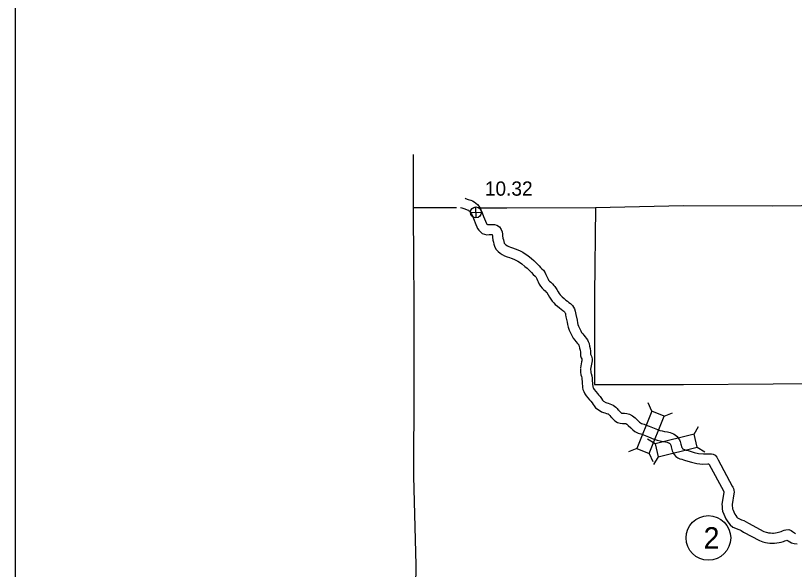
# Model space of a CAD drawing. Extents: x -939622 to -934222, y 1383701 to 1385301.
# Drawn here: x -936684.5 to -936615.3, y 1384900.3 to 1384949.4 of the extents above; entities that cross this region are included whole.
import ezdxf

# ---------------------------------------------------------------- set-up
doc = ezdxf.new("R2010")
doc.units = 0
for name, color, linetype in [('Level 10', 7, 'Continuous'), ('Level 2', 7, 'Continuous'), ('Level 20', 7, 'Continuous'), ('Level 25', 7, 'Continuous'), ('Level 26', 7, 'Continuous'), ('Level 27', 7, 'Continuous'), ('Level 8', 7, 'Continuous'), ('R_Border', 7, 'Continuous')]:
    doc.layers.add(name, color=color, linetype=linetype)

msp = doc.modelspace()

# ---------------------------------------------------------------- linework, layer by layer
at = {"layer": 'Level 10'}
for points in [[(-936644.564, 1384933.217), (-936644.539, 1384933.208), (-936644.293, 1384933.118), (-936644.07, 1384933.038), (-936643.919, 1384932.977), (-936643.752, 1384932.899), (-936643.469, 1384932.672), (-936643.263, 1384932.387), (-936643.181, 1384932.199), (-936643.058, 1384931.931), (-936642.926, 1384931.601), (-936642.838, 1384931.382)], [(-936644.986, 1384932.413), (-936644.85, 1384932.363), (-936644.598, 1384932.271), (-936644.389, 1384932.197), (-936644.279, 1384932.152), (-936644.232, 1384932.13), (-936644.127, 1384932.046), (-936644.049, 1384931.938), (-936644.002, 1384931.829), (-936643.885, 1384931.576), (-936643.761, 1384931.266), (-936643.672, 1384931.046)], [(-936643.669, 1384931.038), (-936643.46, 1384930.546), (-936643.345, 1384930.381), (-936643.237, 1384930.253), (-936643.065, 1384930.094), (-936642.838, 1384930.019), (-936642.647, 1384929.978), (-936642.444, 1384929.994), (-936642.282, 1384930), (-936642.165, 1384930), (-936642.164, 1384929.997), (-936642.15, 1384929.896), (-936642.126, 1384929.758), (-936642.093, 1384929.498), (-936642.048, 1384929.316), (-936642.008, 1384929.151), (-936641.934, 1384928.871), (-936641.804, 1384928.664), (-936641.647, 1384928.484), (-936641.464, 1384928.355), (-936641.272, 1384928.224), (-936641.082, 1384928.119), (-936640.824, 1384928.014), (-936640.625, 1384927.966), (-936640.465, 1384927.903), (-936640.244, 1384927.815), (-936640.07, 1384927.732), (-936639.901, 1384927.643), (-936639.728, 1384927.533), (-936639.524, 1384927.399), (-936639.252, 1384927.172), (-936639.072, 1384927.016), (-936638.907, 1384926.863), (-936638.793, 1384926.756), (-936638.678, 1384926.623), (-936638.524, 1384926.455), (-936638.362, 1384926.299), (-936638.297, 1384926.239), (-936638.257, 1384926.176), (-936638.214, 1384926.072), (-936638.13, 1384925.906), (-936638.083, 1384925.791), (-936637.985, 1384925.579), (-936637.872, 1384925.412), (-936637.718, 1384925.227), (-936637.571, 1384925.092), (-936637.46, 1384924.992), (-936637.364, 1384924.885), (-936637.323, 1384924.838), (-936637.197, 1384924.636), (-936637.069, 1384924.44), (-936636.96, 1384924.259), (-936636.828, 1384924.07), (-936636.696, 1384923.936), (-936636.559, 1384923.794), (-936636.363, 1384923.628), (-936636.185, 1384923.475), (-936636.027, 1384923.356), (-936635.891, 1384923.247), (-936635.813, 1384923.194), (-936635.751, 1384923.126), (-936635.704, 1384923.06), (-936635.683, 1384923.026), (-936635.67, 1384922.984), (-936635.65, 1384922.862), (-936635.614, 1384922.694), (-936635.506, 1384922.224), (-936635.475, 1384922.007), (-936635.422, 1384921.765), (-936635.324, 1384921.503), (-936635.204, 1384921.256), (-936635.104, 1384921.021), (-936634.961, 1384920.789), (-936634.829, 1384920.62), (-936634.724, 1384920.492), (-936634.593, 1384920.331), (-936634.51, 1384920.238), (-936634.481, 1384920.199), (-936634.463, 1384920.158), (-936634.433, 1384920.079), (-936634.406, 1384919.911), (-936634.357, 1384919.721), (-936634.338, 1384919.556), (-936634.327, 1384919.445), (-936634.327, 1384919.362), (-936634.325, 1384919.219), (-936634.267, 1384919.045), (-936634.22, 1384918.952), (-936634.2, 1384918.902), (-936634.194, 1384918.883), (-936634.196, 1384918.847), (-936634.201, 1384918.788), (-936634.227, 1384918.685), (-936634.264, 1384918.528), (-936634.3, 1384918.329), (-936634.322, 1384918.166)], [(-936642.841, 1384931.39), (-936642.669, 1384930.985), (-936642.63, 1384930.93), (-936642.594, 1384930.887), (-936642.587, 1384930.885), (-936642.497, 1384930.893), (-936642.299, 1384930.9), (-936642.132, 1384930.9), (-936641.961, 1384930.893), (-936641.741, 1384930.824), (-936641.516, 1384930.671), (-936641.377, 1384930.455), (-936641.288, 1384930.228), (-936641.26, 1384930.035), (-936641.236, 1384929.891), (-936641.207, 1384929.665), (-936641.173, 1384929.53), (-936641.135, 1384929.372), (-936641.098, 1384929.233), (-936641.079, 1384929.202), (-936641.04, 1384929.158), (-936640.95, 1384929.094), (-936640.801, 1384928.991), (-936640.694, 1384928.933), (-936640.546, 1384928.872), (-936640.354, 1384928.826), (-936640.133, 1384928.74), (-936639.882, 1384928.639), (-936639.668, 1384928.537), (-936639.449, 1384928.423), (-936639.24, 1384928.288), (-936638.988, 1384928.124), (-936638.668, 1384927.858), (-936638.47, 1384927.685), (-936638.293, 1384927.52), (-936638.144, 1384927.38), (-936638.007, 1384927.223), (-936637.88, 1384927.084), (-936637.747, 1384926.956), (-936637.599, 1384926.822), (-936637.454, 1384926.589), (-936637.395, 1384926.447), (-936637.311, 1384926.281), (-936637.258, 1384926.151), (-936637.198, 1384926.023), (-936637.151, 1384925.953), (-936637.065, 1384925.848), (-936636.967, 1384925.759), (-936636.822, 1384925.629), (-936636.691, 1384925.482), (-936636.598, 1384925.376), (-936636.438, 1384925.12), (-936636.306, 1384924.918), (-936636.205, 1384924.749), (-936636.133, 1384924.647), (-936636.051, 1384924.564), (-936635.943, 1384924.451), (-936635.779, 1384924.312), (-936635.621, 1384924.177), (-936635.475, 1384924.067), (-936635.354, 1384923.97), (-936635.219, 1384923.878), (-936635.049, 1384923.692), (-936634.953, 1384923.556), (-936634.857, 1384923.4), (-936634.793, 1384923.191), (-936634.766, 1384923.031), (-936634.735, 1384922.888), (-936634.62, 1384922.388), (-936634.589, 1384922.167), (-936634.556, 1384922.02), (-936634.496, 1384921.858), (-936634.384, 1384921.629), (-936634.302, 1384921.435), (-936634.222, 1384921.304), (-936634.126, 1384921.183), (-936634.028, 1384921.062), (-936633.907, 1384920.915), (-936633.812, 1384920.807), (-936633.7, 1384920.657), (-936633.63, 1384920.501), (-936633.559, 1384920.311), (-936633.524, 1384920.096), (-936633.469, 1384919.885), (-936633.444, 1384919.654), (-936633.426, 1384919.489), (-936633.427, 1384919.378), (-936633.399, 1384919.323), (-936633.35, 1384919.2), (-936633.315, 1384919.083), (-936633.291, 1384918.956), (-936633.297, 1384918.788), (-936633.312, 1384918.635), (-936633.352, 1384918.473), (-936633.382, 1384918.345), (-936633.411, 1384918.188), (-936633.431, 1384918.044)], [(-936634.326, 1384918.096), (-936634.324, 1384917.952), (-936634.32, 1384917.779), (-936634.284, 1384917.536), (-936634.246, 1384917.395), (-936634.205, 1384917.261), (-936634.192, 1384917.136), (-936634.175, 1384916.98), (-936634.167, 1384916.716), (-936634.157, 1384916.58), (-936634.134, 1384916.419), (-936634.109, 1384916.239), (-936634.035, 1384916.055), (-936633.944, 1384915.85), (-936633.81, 1384915.676), (-936633.667, 1384915.504), (-936633.531, 1384915.333), (-936633.417, 1384915.191), (-936633.3, 1384915.057), (-936633.2, 1384914.911), (-936633.109, 1384914.786), (-936632.989, 1384914.604), (-936632.758, 1384914.453), (-936632.464, 1384914.263), (-936632.281, 1384914.207), (-936632.173, 1384914.166), (-936632.004, 1384914.111), (-936631.895, 1384914.076), (-936631.887, 1384914.073), (-936631.872, 1384914.061), (-936631.817, 1384914.014), (-936631.73, 1384913.917), (-936631.63, 1384913.817), (-936631.55, 1384913.741)], [(-936633.427, 1384918.114), (-936633.424, 1384917.97), (-936633.421, 1384917.854), (-936633.402, 1384917.719), (-936633.381, 1384917.644), (-936633.32, 1384917.443), (-936633.297, 1384917.232), (-936633.277, 1384917.041), (-936633.268, 1384916.763), (-936633.262, 1384916.677), (-936633.243, 1384916.544), (-936633.233, 1384916.473), (-936633.206, 1384916.406), (-936633.165, 1384916.313), (-936633.108, 1384916.239), (-936632.969, 1384916.073), (-936632.828, 1384915.895), (-936632.727, 1384915.77), (-936632.586, 1384915.609), (-936632.464, 1384915.429), (-936632.369, 1384915.298), (-936632.341, 1384915.255), (-936632.268, 1384915.208), (-936632.082, 1384915.088), (-936631.988, 1384915.059), (-936631.872, 1384915.015), (-936631.727, 1384914.968), (-936631.57, 1384914.917), (-936631.427, 1384914.852), (-936631.308, 1384914.764), (-936631.186, 1384914.658), (-936631.077, 1384914.537), (-936631, 1384914.46), (-936630.926, 1384914.389)], [(-936630.917, 1384914.38), (-936630.684, 1384914.143), (-936630.667, 1384914.131), (-936630.566, 1384914.13), (-936630.415, 1384914.126), (-936630.216, 1384914.116), (-936629.966, 1384914.045), (-936629.697, 1384913.901), (-936629.482, 1384913.712), (-936629.24, 1384913.481), (-936629.084, 1384913.328), (-936629.011, 1384913.27), (-936628.899, 1384913.218), (-936628.68, 1384913.159), (-936628.406, 1384913.054), (-936628.233, 1384912.988), (-936627.934, 1384912.851), (-936627.484, 1384912.67), (-936627.282, 1384912.592), (-936627.086, 1384912.555), (-936626.872, 1384912.52), (-936626.606, 1384912.475), (-936626.362, 1384912.419), (-936626.211, 1384912.359), (-936626.068, 1384912.297), (-936625.909, 1384912.219), (-936625.755, 1384912.074), (-936625.64, 1384911.927), (-936625.545, 1384911.775), (-936625.475, 1384911.62), (-936625.403, 1384911.388), (-936625.331, 1384911.097), (-936625.308, 1384911.046), (-936625.28, 1384911), (-936625.256, 1384910.974), (-936625.227, 1384910.954), (-936625.168, 1384910.927), (-936625.08, 1384910.898), (-936624.942, 1384910.86), (-936624.753, 1384910.807), (-936624.24, 1384910.651), (-936623.844, 1384910.564), (-936623.414, 1384910.52), (-936623.047, 1384910.527), (-936622.865, 1384910.53), (-936622.707, 1384910.522), (-936622.549, 1384910.487), (-936622.371, 1384910.395), (-936622.224, 1384910.226), (-936622.105, 1384909.995), (-936620.854, 1384907.66), (-936620.806, 1384907.575), (-936620.743, 1384907.441), (-936620.71, 1384907.292), (-936620.695, 1384907.132), (-936620.72, 1384906.967), (-936620.863, 1384906.013), (-936620.855, 1384905.905), (-936620.842, 1384905.739), (-936620.829, 1384905.645), (-936620.783, 1384905.522), (-936620.702, 1384905.361), (-936620.611, 1384905.179), (-936620.544, 1384905.059), (-936620.437, 1384904.913), (-936620.387, 1384904.85), (-936620.324, 1384904.8), (-936620.2, 1384904.746), (-936620.031, 1384904.668), (-936619.835, 1384904.606), (-936619.618, 1384904.488), (-936619.403, 1384904.357), (-936618.036, 1384903.637), (-936617.854, 1384903.559), (-936617.735, 1384903.529), (-936617.623, 1384903.512), (-936617.444, 1384903.495), (-936617.282, 1384903.481), (-936617.183, 1384903.482), (-936617.02, 1384903.505), (-936616.855, 1384903.525), (-936616.732, 1384903.554), (-936616.615, 1384903.59), (-936616.502, 1384903.638), (-936616.377, 1384903.684), (-936616.254, 1384903.73), (-936616.101, 1384903.789), (-936615.838, 1384903.792), (-936615.621, 1384903.706), (-936615.503, 1384903.62), (-936615.411, 1384903.554), (-936615.337, 1384903.513), (-936615.229, 1384903.462)], [(-936631.559, 1384913.749), (-936631.27, 1384913.455), (-936631.052, 1384913.301), (-936630.804, 1384913.232), (-936630.582, 1384913.23), (-936630.452, 1384913.226), (-936630.363, 1384913.222), (-936630.306, 1384913.206), (-936630.213, 1384913.156), (-936630.089, 1384913.048), (-936629.865, 1384912.834), (-936629.682, 1384912.654), (-936629.489, 1384912.499), (-936629.208, 1384912.369), (-936628.959, 1384912.302), (-936628.728, 1384912.214), (-936628.582, 1384912.158), (-936628.29, 1384912.024), (-936627.813, 1384911.832), (-936627.528, 1384911.723), (-936627.244, 1384911.669), (-936627.02, 1384911.632), (-936626.781, 1384911.592), (-936626.629, 1384911.557), (-936626.557, 1384911.528), (-936626.447, 1384911.48), (-936626.426, 1384911.47), (-936626.422, 1384911.466), (-936626.378, 1384911.41), (-936626.34, 1384911.348), (-936626.318, 1384911.3), (-936626.271, 1384911.148), (-936626.185, 1384910.798), (-936626.104, 1384910.621), (-936626.004, 1384910.459), (-936625.851, 1384910.289), (-936625.669, 1384910.167), (-936625.499, 1384910.088), (-936625.34, 1384910.036), (-936625.184, 1384909.993), (-936625.006, 1384909.943), (-936624.468, 1384909.78), (-936623.987, 1384909.673), (-936623.451, 1384909.619), (-936623.033, 1384909.628), (-936622.929, 1384909.629), (-936622.902, 1384909.577), (-936621.641, 1384907.223), (-936621.604, 1384907.159), (-936621.602, 1384907.154), (-936621.61, 1384907.1), (-936621.767, 1384906.05), (-936621.753, 1384905.84), (-936621.737, 1384905.639), (-936621.705, 1384905.421), (-936621.609, 1384905.161), (-936621.506, 1384904.958), (-936621.407, 1384904.757), (-936621.302, 1384904.572), (-936621.153, 1384904.367), (-936621.027, 1384904.21), (-936620.793, 1384904.023), (-936620.569, 1384903.925), (-936620.358, 1384903.827), (-936620.187, 1384903.773), (-936620.067, 1384903.708), (-936619.847, 1384903.574), (-936618.423, 1384902.824), (-936618.141, 1384902.703), (-936617.912, 1384902.646), (-936617.736, 1384902.619), (-936617.525, 1384902.598), (-936617.315, 1384902.581), (-936617.115, 1384902.583), (-936616.902, 1384902.613), (-936616.695, 1384902.638), (-936616.496, 1384902.685), (-936616.308, 1384902.743), (-936616.171, 1384902.801), (-936616.063, 1384902.841), (-936615.996, 1384902.866), (-936615.895, 1384902.792), (-936615.746, 1384902.71), (-936615.577, 1384902.631), (-936615.358, 1384902.549), (-936615.099, 1384902.543)]]:
    msp.add_lwpolyline(points, dxfattribs=at)
at = {"layer": 'Level 2'}
for points in [[(-936631.7, 1384932.415), (-936625.176, 1384932.562), (-936617.249, 1384932.533), (-936609.598, 1384932.647), (-936601.583, 1384932.665), (-936601.575, 1384940.556), (-936601.581, 1384946.942)], [(-936649.169, 1384937.1), (-936649.187, 1384932.392), (-936645.323, 1384932.386)], [(-936649.187, 1384932.392), (-936649.137, 1384927.386)], [(-936643.272, 1384932.383), (-936640.877, 1384932.38), (-936632.987, 1384932.413), (-936631.7, 1384932.415)], [(-936649.137, 1384927.386), (-936649.114, 1384924.485), (-936649.113, 1384924.446), (-936649.11, 1384916.556), (-936649.113, 1384916.52), (-936649.153, 1384908.52), (-936648.941, 1384900.68), (-936649.05, 1384892.83), (-936649.08, 1384884.93), (-936648.031, 1384884.936), (-936647.993, 1384882.806)]]:
    msp.add_lwpolyline(points, dxfattribs=at)
at = {"layer": 'Level 20'}
for p, q in [((-936627.994, 1384914.312), (-936628.304, 1384915.041)), ((-936626.892, 1384913.867), (-936626.164, 1384914.177)), ((-936624.246, 1384912.264), (-936623.836, 1384912.941)), ((-936627.708, 1384911.414), (-936628.385, 1384911.825)), ((-936629.327, 1384911.007), (-936630.056, 1384910.697)), ((-936623.963, 1384911.11), (-936623.286, 1384910.7)), ((-936628.226, 1384910.562), (-936627.916, 1384909.833)), ((-936627.425, 1384910.261), (-936627.835, 1384909.583))]:
    msp.add_line(p, q, dxfattribs=at)
for points in [[(-936628.226, 1384910.562), (-936626.892, 1384913.867), (-936627.994, 1384914.312), (-936629.327, 1384911.007)], [(-936627.425, 1384910.261), (-936623.963, 1384911.11), (-936624.246, 1384912.264), (-936627.708, 1384911.414)]]:
    msp.add_lwpolyline(points, close=True, dxfattribs=at)
at = {"layer": 'Level 26'}
for p, q in [((-936643.598, 1384931.474), (-936643.621, 1384932.45)), ((-936644.098, 1384931.951), (-936643.121, 1384931.973))]:
    msp.add_line(p, q, dxfattribs=at)
msp.add_circle((-936643.61, 1384931.962), 0.488, dxfattribs=at)
at = {"layer": 'Level 27'}
msp.add_circle((-936622.971, 1384903.059), 1.98, dxfattribs=at)
at = {"layer": 'Level 8'}
for points in [[(-936632.987, 1384932.413), (-936633.09, 1384924.633), (-936633.074, 1384916.671)], [(-936633.074, 1384916.671), (-936625.185, 1384916.667), (-936617.225, 1384916.739), (-936609.153, 1384916.802), (-936601.258, 1384916.831), (-936601.259, 1384916.897), (-936593.086, 1384916.941), (-936585.197, 1384917.014), (-936577.327, 1384917.109)]]:
    msp.add_lwpolyline(points, dxfattribs=at)
at = {"layer": 'R_Border'}
msp.add_line((-936684.478, 1383730.792), (-936684.478, 1385271.742), dxfattribs=at)

# ---------------------------------------------------------------- texts
at = {"layer": 'Level 25'}
msp.add_text('10.32', height=1.2672, dxfattribs=at).set_placement((-936642.817, 1384933.446))
at = {"layer": 'Level 27'}
msp.add_text('2', height=1.901, dxfattribs=at).set_placement((-936623.397, 1384902.108))

doc.saveas('drawing.dxf')
